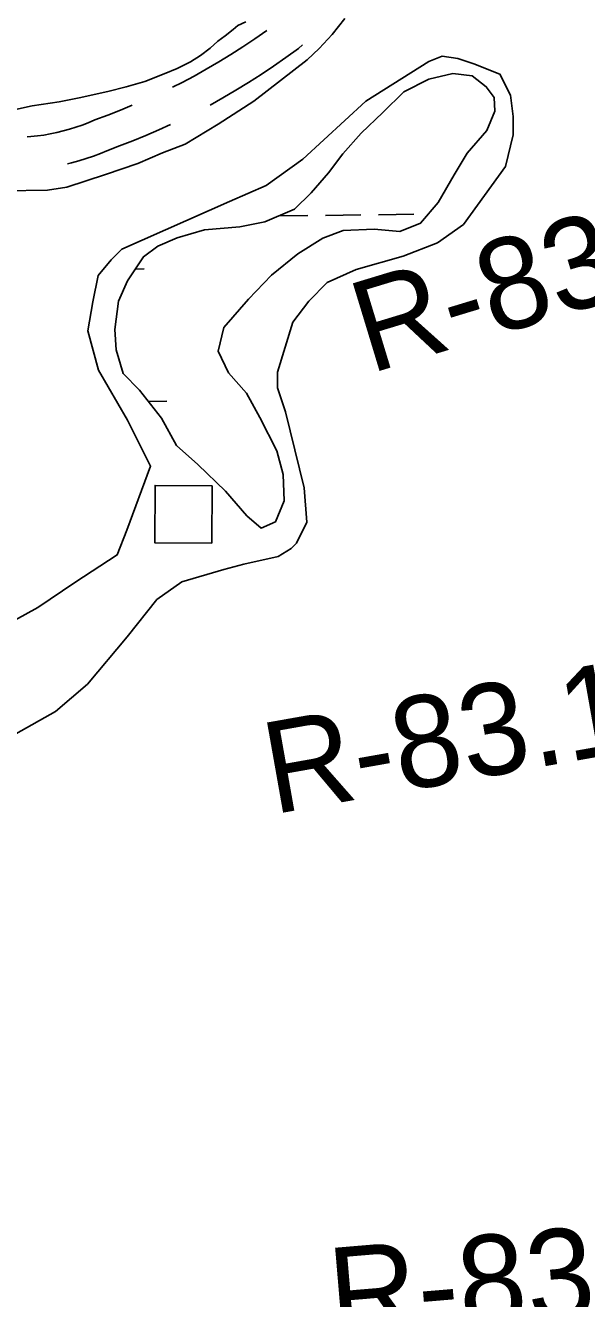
# Model space of a CAD drawing. Extents: x 3715084 to 3753216, y 488173 to 513963.
# Drawn here: x 3731393 to 3731902, y 506166 to 507320 of the extents above; entities that cross this region are included whole.
import ezdxf

# ---------------------------------------------------------------- set-up
doc = ezdxf.new("R2010")
doc.units = 0
for name, color, linetype in [('V-BLDG-OTLN', 7, 'Continuous'), ('V-RIVR-RANG-IDEN', 7, 'Continuous'), ('V-ROAD-CNTR', 7, 'Continuous'), ('V-SITE-VEGE', 7, 'Continuous'), ('V-WETL-SWMP', 7, 'Continuous')]:
    doc.layers.add(name, color=color, linetype=linetype)

msp = doc.modelspace()

# ---------------------------------------------------------------- linework, layer by layer
at = {"layer": 'V-BLDG-OTLN'}
msp.add_lwpolyline([(3731562.4, 506902.8), (3731562.1, 506850.9), (3731510.5, 506851.2), (3731510.8, 506903.1)], close=True, dxfattribs=at)
at = {"layer": 'V-ROAD-CNTR'}
for points in [[(3731612.1, 507315.5), (3731611.9, 507315.3), (3731601.2, 507307.9), (3731590.4, 507300.7), (3731579.5, 507293.7), (3731568.4, 507286.9), (3731557.2, 507280.3), (3731546.1, 507273.9), (3731535.3, 507268.4), (3731526.5, 507264.1)], [(3731644.4, 507302.3), (3731640.7, 507299.1), (3731629.3, 507290.9), (3731618.1, 507283.1), (3731606.9, 507275.6), (3731595.5, 507268.3), (3731583.9, 507261.2), (3731572.3, 507254.3), (3731560.7, 507247.8)], [(3731490.1, 507247.6), (3731479.4, 507243.3), (3731468, 507238.8), (3731456.2, 507234.3), (3731450.2, 507231.8), (3731444.6, 507229.7), (3731439, 507227.8), (3731433.3, 507226), (3731427.5, 507224.4), (3731421.8, 507223), (3731415.9, 507221.8), (3731410.1, 507220.7), (3731404.2, 507219.8), (3731398.2, 507219.2), (3731394.8, 507218.9)], [(3731524.8, 507230.1), (3731514.1, 507225.3), (3731502.4, 507220.3), (3731490.6, 507215.4), (3731478.7, 507210.8), (3731467.2, 507206.4), (3731461.3, 507204), (3731454.9, 507201.5), (3731448.3, 507199.3), (3731441.8, 507197.2), (3731435.1, 507195.4), (3731431.5, 507194.5)]]:
    msp.add_lwpolyline(points, dxfattribs=at)
at = {"layer": 'V-SITE-VEGE'}
for points in [[(3731121.7, 507167.3), (3731134.1, 507175.5), (3731140.8, 507179.3), (3731150.1, 507182.5), (3731163.7, 507183.6), (3731210.5, 507185.9), (3731348.3, 507173.2), (3731374.3, 507170.1), (3731413.3, 507170.8), (3731430.8, 507173.5), (3731465.8, 507184.8), (3731495.1, 507194.9), (3731517.6, 507204.6), (3731537.9, 507212.3), (3731567.9, 507230.6), (3731600.3, 507251.5), (3731648.6, 507288.7), (3731659.5, 507299.2), (3731671.1, 507311.9), (3731682.7, 507326.2)], [(3731592.9, 507323.3), (3731585.8, 507319.9), (3731581.4, 507316.3), (3731574.2, 507310.7), (3731567.7, 507305.8), (3731560.8, 507299.4), (3731551.8, 507292.7), (3731543, 507287), (3731530.7, 507280.9), (3731519.1, 507276), (3731501.6, 507269.3), (3731484.6, 507264.5), (3731467.9, 507260.1), (3731441.9, 507254.5), (3731423.8, 507250.9), (3731399.4, 507247.1), (3731381.6, 507243.2)], [(3731384.7, 506677.8), (3731420.6, 506698.2), (3731449.7, 506723), (3731485.6, 506765.9), (3731512.4, 506799.7), (3731534.9, 506815.6), (3731573, 506826.9), (3731591.3, 506831.6), (3731622.2, 506838.8), (3731634.1, 506846), (3731638.9, 506850.8), (3731648.3, 506869.9), (3731645.8, 506900.9), (3731628.9, 506969.9), (3731621.7, 506991.4), (3731621.6, 507005.7), (3731635.7, 507051), (3731650, 507070.1), (3731666.6, 507086.9), (3731692.8, 507098.9), (3731735.6, 507110.9), (3731766.6, 507123), (3731790.3, 507139.7), (3731828.3, 507192.3), (3731835.3, 507220.9), (3731835.3, 507237.6), (3731832.8, 507256.7), (3731823.2, 507275.7), (3731799.4, 507285.2), (3731785, 507289.9), (3731770.7, 507292.2), (3731758.8, 507287.4), (3731701.8, 507251.4), (3731644.7, 507198.8), (3731611.5, 507174.8), (3731578.1, 507160.4), (3731480.6, 507117.2), (3731471.1, 507107.6), (3731459.2, 507093.3), (3731454.5, 507069.4), (3731449.9, 507043.2), (3731459.5, 507007.5), (3731485.9, 506962.3), (3731506.7, 506920.4), (3731485.2, 506862.6), (3731476.3, 506840.1), (3731438.1, 506815.2), (3731404.5, 506792.6), (3731314.7, 506742.8)]]:
    msp.add_lwpolyline(points, dxfattribs=at)
at = {"layer": 'V-WETL-SWMP'}
for p, q in [((3731622.8, 507147.3), (3731649.3, 507147.6)), ((3731665.3, 507147.8), (3731697.3, 507148.2)), ((3731713.3, 507148.4), (3731745.3, 507148.8)), ((3731492.9, 507099.2), (3731500.9, 507099.3)), ((3731504.7, 506979.3), (3731521.5, 506979.5))]:
    msp.add_line(p, q, dxfattribs=at)
msp.add_lwpolyline([(3731477.8, 507070.2), (3731485.8, 507088.4), (3731500.3, 507110.3), (3731513.3, 507120), (3731530.9, 507127.6), (3731555.7, 507134.6), (3731587.6, 507137.6), (3731610.3, 507141.9), (3731637.1, 507153.4), (3731652.1, 507168.2), (3731667.9, 507186.3), (3731681, 507203.7), (3731697.4, 507222.4), (3731717.1, 507241.1), (3731736.1, 507259.8), (3731758.9, 507271.3), (3731780.4, 507276.4), (3731797.9, 507274.3), (3731810.8, 507264.4), (3731817.9, 507254.6), (3731818.5, 507242.3), (3731811.2, 507224.8), (3731793.5, 507204.1), (3731781.6, 507184.7), (3731767.1, 507159.5), (3731751.3, 507140.8), (3731732.4, 507133.1), (3731709.1, 507135.3), (3731681.1, 507134.2), (3731662.9, 507127.2), (3731640, 507113.1), (3731616.4, 507093.8), (3731595.5, 507071.9), (3731573.2, 507046.1), (3731567.8, 507024.7), (3731577.4, 507005.1), (3731593.5, 506986.8), (3731605.6, 506964.6), (3731621, 506934.5), (3731626.7, 506913), (3731627.8, 506889), (3731619.8, 506870.2), (3731606.8, 506864.5), (3731593.9, 506875.6), (3731574.6, 506897.9), (3731549.4, 506922.1), (3731530.1, 506939.2), (3731516.6, 506964), (3731496.7, 506989.5), (3731481.8, 507004.6), (3731475.5, 507026.1), (3731474.4, 507044.3)], close=True, dxfattribs=at)

# ---------------------------------------------------------------- texts
at = {"layer": 'V-RIVR-RANG-IDEN'}
for s, rotation, p in [('R-83.3', 16.9114, (3731705.4, 507004.2)), ('R-83.1', 10.0627, (3731617.8, 506604.9)), ('R-83.0', 4.8325, (3731671.8, 506128.7))]:
    msp.add_text(s, height=83, rotation=rotation, dxfattribs=at).set_placement(p)

doc.saveas('drawing.dxf')
